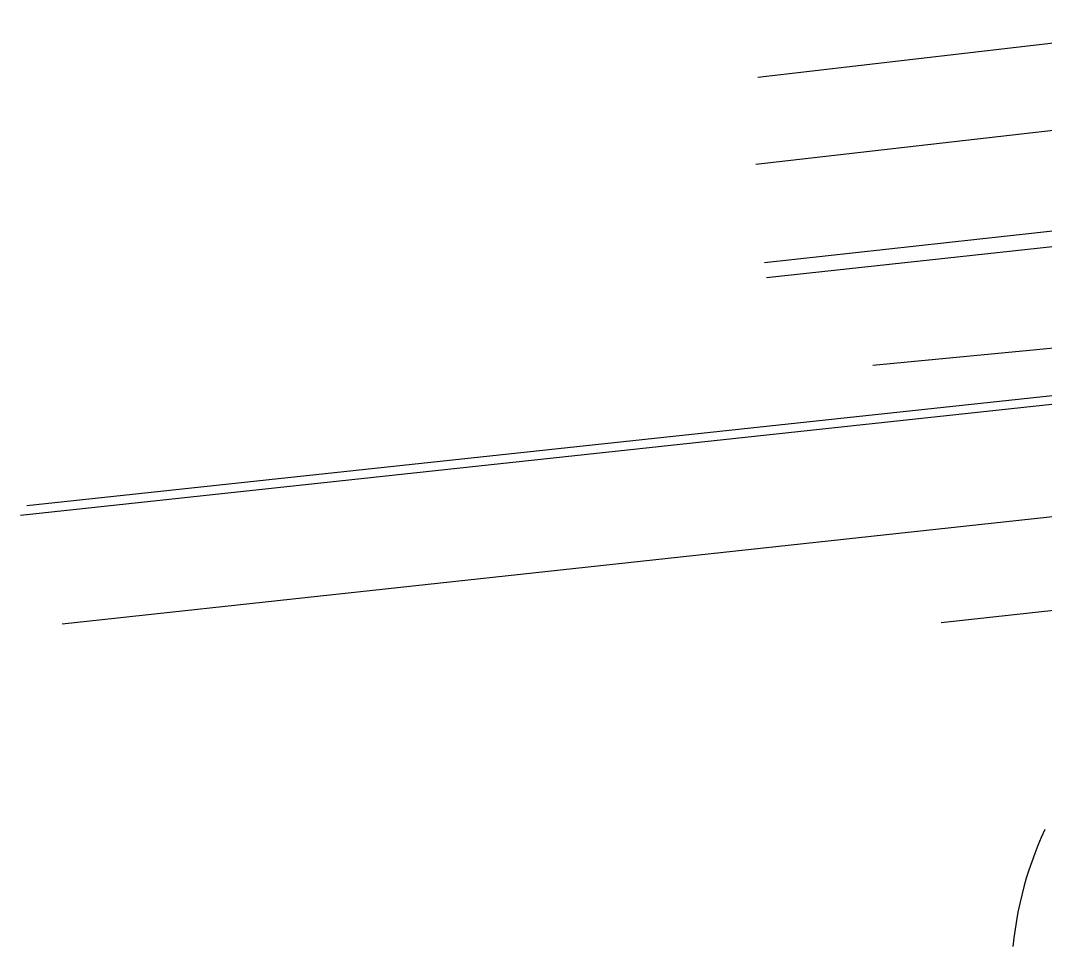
# Model space of a CAD drawing. Extents: x -539515 to -538098, y -1182060 to -1180157.
# Drawn here: x -539409.91 to -539370.59, y -1181169.84 to -1181134.3 of the extents above; entities that cross this region are included whole.
import ezdxf

# ---------------------------------------------------------------- set-up
doc = ezdxf.new("R2010")
doc.units = 0
for name, color, linetype in [('Vrstva 13', 7, 'Continuous'), ('Vrstva 68', 7, 'Continuous'), ('Vrstva 88', 7, 'Continuous')]:
    doc.layers.add(name, color=color, linetype=linetype)

msp = doc.modelspace()

# ---------------------------------------------------------------- linework, layer by layer
at = {"layer": 'Vrstva 13'}
for p, q in [((-539381.601, -1181136.471), (-539362.787, -1181134.297)), ((-539362.064, -1181137.59), (-539381.678, -1181139.827)), ((-539361.568, -1181141.436), (-539381.345, -1181143.594)), ((-539381.257, -1181144.166), (-539361.475, -1181142.006)), ((-539336.219, -1181143.657), (-539377.181, -1181147.534))]:
    msp.add_line(p, q, dxfattribs=at)
msp.add_lwpolyline([(-539370.576, -1181165.351), (-539370.713, -1181165.655), (-539370.842, -1181165.963), (-539370.964, -1181166.274), (-539371.078, -1181166.588), (-539371.185, -1181166.904), (-539371.285, -1181167.223), (-539371.376, -1181167.544), (-539371.46, -1181167.867), (-539371.536, -1181168.192), (-539371.605, -1181168.519), (-539371.665, -1181168.848), (-539371.718, -1181169.177), (-539371.763, -1181169.508), (-539371.799, -1181169.84)], dxfattribs=at)
at = {"layer": 'Vrstva 68'}
msp.add_line((-539239.66, -1181134.68), (-539409.67, -1181152.93), dxfattribs=at)
msp.add_lwpolyline([(-539409.91, -1181153.28), (-539315.01, -1181143.08)], dxfattribs=at)
at = {"layer": 'Vrstva 88'}
for points in [[(-539408.31, -1181157.46), (-539343.099, -1181150.388)], [(-539374.56, -1181157.41), (-539359.24, -1181155.73)]]:
    msp.add_lwpolyline(points, dxfattribs=at)

doc.saveas('drawing.dxf')
